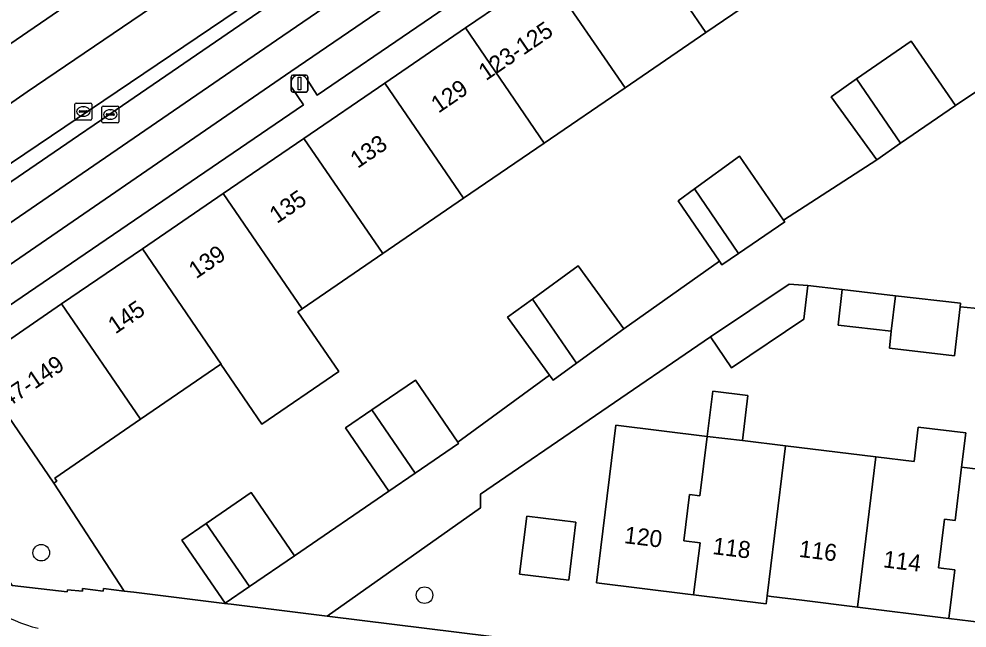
# Model space of a CAD drawing. Extents: x 158086 to 159499, y 382904 to 383981.
# Drawn here: x 158153 to 158208.9, y 383296.4 to 383332.3 of the extents above; entities that cross this region are included whole.
import ezdxf

# ---------------------------------------------------------------- set-up
doc = ezdxf.new("R2010")
doc.units = 0
for name, color, linetype in [('IMGEO_Berm_groen', 7, 'Continuous'), ('IMGEO_Boom', 7, 'Continuous'), ('IMGEO_Erf', 7, 'Continuous'), ('IMGEO_Fietspad_gesloten', 7, 'Continuous'), ('IMGEO_Groenvoorziening', 7, 'Continuous'), ('IMGEO_Haag', 7, 'Continuous'), ('IMGEO_Kolk', 7, 'Continuous'), ('IMGEO_Lichtmast', 7, 'Continuous'), ('IMGEO_Pand', 7, 'Continuous'), ('IMGEO_Pand_nummerreeks', 7, 'Continuous'), ('IMGEO_Parkeervlak_open', 7, 'Continuous'), ('IMGEO_Rijbaan_lokaal_open', 7, 'Continuous'), ('IMGEO_Rijbaan_regionaal_gesloten', 7, 'Continuous'), ('IMGEO_Voetpad_open', 7, 'Continuous')]:
    doc.layers.add(name, color=color, linetype=linetype)

msp = doc.modelspace()

# ---------------------------------------------------------------- linework, layer by layer
at = {"layer": 'IMGEO_Berm_groen'}
for points in [[(158226.339, 383381.483), (158291.923, 383426.355), (158293.27, 383427.277), (158296.765, 383429.673), (158295.539, 383431.28), (158292.413, 383429.156), (158290.775, 383428.034), (158225.683, 383383.423), (158126.488, 383315.5), (158126.593, 383315.309), (158120.71, 383311.282), (158122.274, 383309.273), (158125.748, 383312.11), (158126.526, 383312.744), (158131.316, 383316.373), (158152.807, 383331.103)], [(158155.023, 383304.921), (158150.25, 383311.92), (158145.745, 383308.83), (158147.784, 383305.841), (158152.564, 383298.893), (158155.809, 383298.506), (158155.846, 383298.637), (158156.713, 383298.547), (158156.713, 383298.704), (158157.933, 383298.551), (158157.959, 383298.704), (158159.181, 383298.556)]]:
    msp.add_lwpolyline(points, close=True, dxfattribs=at)
at = {"layer": 'IMGEO_Boom'}
for centre in [(158154.288, 383300.819), (158176.911, 383298.311)]:
    msp.add_circle(centre, 0.489, dxfattribs=at)
at = {"layer": 'IMGEO_Erf'}
for points in [[(158198.288, 383334.797), (158193.518, 383331.533), (158188.748, 383328.269), (158183.978, 383325.005), (158179.212, 383321.743), (158174.447, 383318.482), (158169.681, 383315.221), (158169.429, 383315.049), (158171.849, 383311.513), (158167.311, 383308.406), (158164.891, 383311.942), (158160.15, 383308.698), (158159.207, 383308.053), (158155.081, 383305.228), (158155.205, 383305.046), (158155.023, 383304.921), (158159.181, 383298.556), (158159.76, 383298.486), (158165.111, 383297.823), (158165.135, 383297.84), (158162.583, 383301.568), (158164.019, 383302.551), (158166.679, 383304.371), (158169.231, 383300.642), (158174.806, 383304.458), (158172.254, 383308.187), (158173.808, 383309.25), (158176.37, 383311.003), (158178.87, 383307.352), (158184.284, 383311.3), (158181.804, 383314.718), (158183.285, 383315.793), (158185.987, 383317.753), (158188.679, 383314.042), (158194.314, 383318.033), (158191.875, 383321.597), (158192.838, 383322.295), (158195.508, 383324.233), (158198.093, 383320.455), (158203.605, 383324.014), (158200.912, 383327.725), (158202.397, 383328.796), (158205.637, 383331.027), (158208.245, 383327.218), (158213.164, 383330.52)], [(158209.755, 383315.214), (158208.52, 383315.331), (158208.189, 383312.446), (158204.345, 383312.887), (158204.46, 383313.889), (158201.32, 383314.249), (158201.561, 383316.349), (158199.529, 383316.599), (158199.3, 383314.601), (158195.034, 383311.729), (158193.798, 383313.563), (158180.21, 383304.272), (158180.21, 383303.461), (158171.168, 383297.074), (158186.591, 383295.165), (158240.182, 383288.537)], [(158212.41, 383296.378), (158207.86, 383296.94), (158207.523, 383296.982), (158202.457, 383297.608), (158199.174, 383298.014), (158197.366, 383298.237), (158197.133, 383298.266), (158197.077, 383297.806), (158192.795, 383298.336), (158192.459, 383298.378), (158187.059, 383299.047), (158188.197, 383308.342), (158193.598, 383307.688), (158193.925, 383310.358), (158196.001, 383310.104), (158195.675, 383307.436), (158198.219, 383307.128), (158203.543, 383306.483), (158205.804, 383306.209), (158206.052, 383308.238), (158208.859, 383307.895), (158208.611, 383305.869), (158213.499, 383305.277)]]:
    msp.add_lwpolyline(points, dxfattribs=at)
msp.add_lwpolyline([(158185.426, 383299.203), (158182.523, 383299.558), (158182.942, 383302.981), (158185.845, 383302.626)], close=True, dxfattribs=at)
at = {"layer": 'IMGEO_Fietspad_gesloten'}
for points in [[(158297.888, 383419.791), (158249.821, 383386.895), (158168.177, 383331.08), (158135.484, 383308.657), (158134.382, 383307.926)], [(158135.397, 383306.178), (158136.974, 383307.252), (158143.087, 383311.47), (158147.419, 383314.412), (158148.903, 383315.422), (158169.017, 383329.233), (158213.468, 383359.564), (158215.037, 383360.634), (158222.335, 383365.611), (158224.11, 383366.822), (158241.211, 383378.556), (158242.15, 383379.174), (158250.459, 383384.895), (158251.136, 383385.346), (158251.53, 383385.606), (158287.104, 383409.987)]]:
    msp.add_lwpolyline(points, dxfattribs=at)
at = {"layer": 'IMGEO_Groenvoorziening'}
msp.add_lwpolyline([(158296.668, 383422.637), (158250.34, 383390.703), (158239.558, 383383.344), (158169.725, 383335.466), (158142.338, 383316.977), (158135.713, 383312.45), (158136.281, 383311.619), (158143.906, 383316.851), (158156.489, 383325.454), (158158.334, 383326.705), (158177.739, 383340.005), (158216.514, 383366.493)], dxfattribs=at)
at = {"layer": 'IMGEO_Haag'}
msp.add_lwpolyline([(158296.668, 383422.637), (158250.34, 383390.703), (158239.558, 383383.344), (158169.725, 383335.466), (158142.338, 383316.977), (158135.713, 383312.45), (158136.281, 383311.619), (158143.906, 383316.851), (158156.489, 383325.454), (158158.334, 383326.705), (158177.739, 383340.005), (158216.514, 383366.493)], dxfattribs=at)
at = {"layer": 'IMGEO_Kolk'}
for p, q in [((158156.267, 383326.438), (158156.267, 383327.29)), ((158156.342, 383327.364), (158157.194, 383327.364)), ((158156.755, 383327.144), (158156.78, 383327.144)), ((158157.268, 383327.29), (158157.268, 383326.438)), ((158157.86, 383326.262), (158157.86, 383327.114)), ((158157.935, 383327.188), (158158.787, 383327.188)), ((158158.861, 383327.114), (158158.861, 383326.262)), ((158156.526, 383326.858), (158156.526, 383326.87)), ((158156.964, 383326.821), (158156.566, 383326.821)), ((158156.569, 383326.907), (158156.967, 383326.907)), ((158156.778, 383326.584), (158156.753, 383326.584)), ((158157.01, 383326.87), (158157.01, 383326.858)), ((158158.119, 383326.682), (158158.119, 383326.694)), ((158158.557, 383326.645), (158158.159, 383326.645)), ((158158.162, 383326.731), (158158.56, 383326.731)), ((158158.348, 383326.968), (158158.373, 383326.968)), ((158158.603, 383326.694), (158158.603, 383326.682)), ((158157.194, 383326.364), (158156.342, 383326.364)), ((158158.787, 383326.188), (158157.935, 383326.188)), ((158158.371, 383326.408), (158158.346, 383326.408))]:
    msp.add_line(p, q, dxfattribs=at)
for points in [[(158156.267, 383326.438), (158156.267, 383327.29)], [(158156.342, 383327.364), (158157.194, 383327.364)], [(158157.268, 383327.29), (158157.268, 383326.438)], [(158157.86, 383326.262), (158157.86, 383327.114)], [(158157.935, 383327.188), (158158.787, 383327.188)], [(158158.861, 383327.114), (158158.861, 383326.262)], [(158157.194, 383326.364), (158156.342, 383326.364)], [(158158.787, 383326.188), (158157.935, 383326.188)]]:
    msp.add_lwpolyline(points, dxfattribs=at)
for centre, radius, start, end in [((158156.344, 383327.288), 0.0765, 91.552, 178.448), ((158156.344, 383327.288), 0.0765, 91.552, 178.448), ((158157.192, 383327.288), 0.0765, 1.552, 88.448), ((158157.192, 383327.288), 0.0765, 1.552, 88.448), ((158157.937, 383327.112), 0.0765, 91.552, 178.448), ((158157.937, 383327.112), 0.0765, 91.552, 178.448), ((158158.785, 383327.112), 0.0765, 1.552, 88.448), ((158158.785, 383327.112), 0.0765, 1.552, 88.448), ((158156.566, 383326.867), 0.0403, 85.8775, 175.7526), ((158156.563, 383326.857), 0.0366, 178.938, 274.7102), ((158156.967, 383326.864), 0.043, 264.8664, 352.4533), ((158156.971, 383326.869), 0.0386, 1.7309, 96.639), ((158158.159, 383326.691), 0.0403, 85.8775, 175.7526), ((158158.156, 383326.681), 0.0366, 178.938, 274.7102), ((158158.56, 383326.688), 0.043, 264.8664, 352.4533), ((158158.564, 383326.693), 0.0386, 1.7309, 96.639), ((158156.344, 383326.44), 0.0765, 181.552, 268.448), ((158156.344, 383326.44), 0.0765, 181.552, 268.448), ((158157.192, 383326.44), 0.0765, 271.552, 358.448), ((158157.192, 383326.44), 0.0765, 271.552, 358.448), ((158157.937, 383326.264), 0.0765, 181.552, 268.448), ((158157.937, 383326.264), 0.0765, 181.552, 268.448), ((158158.785, 383326.264), 0.0765, 271.552, 358.448), ((158158.785, 383326.264), 0.0765, 271.552, 358.448)]:
    msp.add_arc(centre, radius, start, end, dxfattribs=at)
for centre, major_axis, ratio, start_param, end_param in [((158156.754, 383326.864), (-0.387, 0.002), 0.722429, 4.712389, 7.853982), ((158156.779, 383326.864), (-0.39, 0.002), 0.717154, 1.570796, 4.712389), ((158158.347, 383326.688), (-0.387, 0.002), 0.722429, 4.712389, 7.853982), ((158158.372, 383326.688), (-0.39, 0.002), 0.717154, 1.570796, 4.712389)]:
    msp.add_ellipse(centre, major_axis=major_axis, ratio=ratio, start_param=start_param, end_param=end_param, dxfattribs=at)
at = {"layer": 'IMGEO_Lichtmast'}
for p, q in [((158169.03, 383328.112), (158169.03, 383328.912)), ((158169.03, 383328.912), (158169.03, 383328.112)), ((158169.13, 383329.012), (158169.92, 383329.012)), ((158169.92, 383329.012), (158169.13, 383329.012)), ((158170.02, 383328.912), (158170.02, 383328.112)), ((158170.02, 383328.112), (158170.02, 383328.912)), ((158169.92, 383328.012), (158169.13, 383328.012)), ((158169.13, 383328.012), (158169.92, 383328.012))]:
    msp.add_line(p, q, dxfattribs=at)
msp.add_lwpolyline([(158169.45, 383328.887), (158169.6, 383328.887), (158169.6, 383328.137), (158169.45, 383328.137), (158169.45, 383328.887)], dxfattribs=at)
for centre, start, end in [((158169.13, 383328.912), 90, 180), ((158169.13, 383328.912), 90, 180), ((158169.92, 383328.912), 0, 90), ((158169.92, 383328.912), 360, 90), ((158169.13, 383328.112), 180, 270), ((158169.13, 383328.112), 180, 270), ((158169.92, 383328.112), 270, 0), ((158169.92, 383328.112), 270, 0)]:
    msp.add_arc(centre, 0.1, start, end, dxfattribs=at)
at = {"layer": 'IMGEO_Pand'}
for points in [[(158198.288, 383334.797), (158193.64, 383341.586), (158188.869, 383338.324), (158193.518, 383331.533)], [(158184.097, 383335.061), (158188.748, 383328.269), (158193.518, 383331.533), (158188.869, 383338.324)], [(158184.097, 383335.061), (158179.326, 383331.799), (158183.978, 383325.005), (158188.748, 383328.269)], [(158174.559, 383328.54), (158179.212, 383321.743), (158183.978, 383325.005), (158179.326, 383331.799)], [(158205.637, 383331.027), (158202.397, 383328.796), (158204.998, 383324.996), (158208.245, 383327.218)], [(158202.397, 383328.796), (158200.912, 383327.725), (158203.605, 383324.014), (158204.998, 383324.996)], [(158174.559, 383328.54), (158169.792, 383325.281), (158174.447, 383318.482), (158179.212, 383321.743)], [(158174.447, 383318.482), (158169.792, 383325.281), (158165.024, 383322.021), (158169.681, 383315.221)], [(158192.838, 383322.295), (158195.448, 383318.484), (158198.168, 383320.345), (158198.093, 383320.455), (158195.508, 383324.233)], [(158165.024, 383322.021), (158160.257, 383318.762), (158164.915, 383311.959), (158164.891, 383311.942), (158167.311, 383308.406), (158171.849, 383311.513), (158169.429, 383315.049), (158169.681, 383315.221)], [(158192.838, 383322.295), (158191.875, 383321.597), (158194.314, 383318.033), (158194.465, 383317.812), (158195.448, 383318.484)], [(158160.257, 383318.762), (158155.491, 383315.503), (158160.15, 383308.698), (158164.891, 383311.942), (158164.915, 383311.959)], [(158183.285, 383315.793), (158185.876, 383312.008), (158188.679, 383314.042), (158185.987, 383317.753)], [(158199.529, 383316.599), (158198.428, 383316.681), (158193.798, 383313.563), (158195.034, 383311.729), (158199.3, 383314.601)], [(158204.701, 383315.989), (158201.561, 383316.349), (158201.32, 383314.249), (158204.46, 383313.889)], [(158208.52, 383315.331), (158208.545, 383315.548), (158204.701, 383315.989), (158204.46, 383313.889), (158204.345, 383312.887), (158208.189, 383312.446)], [(158155.491, 383315.503), (158150.25, 383311.92), (158155.023, 383304.921), (158155.205, 383305.046), (158155.081, 383305.228), (158159.207, 383308.053), (158160.15, 383308.698)], [(158183.285, 383315.793), (158181.804, 383314.718), (158184.284, 383311.3), (158184.497, 383311.007), (158185.876, 383312.008)], [(158173.808, 383309.25), (158176.359, 383305.521), (158178.922, 383307.275), (158178.87, 383307.352), (158176.37, 383311.003)], [(158193.598, 383307.688), (158195.675, 383307.436), (158196.001, 383310.104), (158193.925, 383310.358)], [(158174.806, 383304.458), (158176.359, 383305.521), (158173.808, 383309.25), (158172.254, 383308.187)], [(158192.551, 383304.247), (158193.168, 383304.172), (158193.598, 383307.688), (158188.197, 383308.342), (158187.059, 383299.047), (158192.459, 383298.378), (158192.795, 383298.336), (158193.17, 383301.4), (158192.216, 383301.516)], [(158207.609, 383302.797), (158208.226, 383302.722), (158208.611, 383305.869), (158208.859, 383307.895), (158206.052, 383308.238), (158205.804, 383306.209), (158203.543, 383306.483), (158202.457, 383297.608), (158207.523, 383296.982), (158207.86, 383296.94), (158208.21, 383299.801), (158207.256, 383299.917)], [(158198.219, 383307.128), (158195.675, 383307.436), (158193.598, 383307.688), (158193.168, 383304.172), (158192.551, 383304.247), (158192.216, 383301.516), (158193.17, 383301.4), (158192.795, 383298.336), (158197.077, 383297.806), (158197.133, 383298.266)], [(158203.543, 383306.483), (158198.219, 383307.128), (158197.133, 383298.266), (158197.366, 383298.237), (158199.174, 383298.014), (158202.457, 383297.608)], [(158213.499, 383305.277), (158208.611, 383305.869), (158208.226, 383302.722), (158207.609, 383302.797), (158207.256, 383299.917), (158208.21, 383299.801), (158207.86, 383296.94), (158212.41, 383296.378)], [(158164.019, 383302.551), (158166.571, 383298.823), (158169.231, 383300.642), (158166.679, 383304.371)], [(158165.135, 383297.84), (158166.571, 383298.823), (158164.019, 383302.551), (158162.583, 383301.568)], [(158182.523, 383299.558), (158185.426, 383299.203), (158185.845, 383302.626), (158182.942, 383302.981)]]:
    msp.add_lwpolyline(points, close=True, dxfattribs=at)
at = {"layer": 'IMGEO_Parkeervlak_open'}
for points in [[(158213.468, 383359.564), (158169.017, 383329.233), (158148.903, 383315.422)], [(158169.94, 383328.812), (158170.579, 383327.839), (158194.098, 383343.91), (158193.456, 383344.892)], [(158150.557, 383315.143), (158151.033, 383314.482), (158169.759, 383327.265), (158169.092, 383328.236)]]:
    msp.add_lwpolyline(points, dxfattribs=at)
for centre, radius, start, end in [((158169.523, 383328.514), 0.513, 35.5668, 212.8054), ((158155.633, 383303.379), 7.177, 211.9681, 257.7181), ((158155.556, 383303.281), 8.86, 212.4449, 262.0642)]:
    msp.add_arc(centre, radius, start, end, dxfattribs=at)
at = {"layer": 'IMGEO_Rijbaan_lokaal_open'}
for points in [[(158135.494, 383309.526), (158135.588, 383309.03), (158135.484, 383308.657), (158168.177, 383331.08), (158249.821, 383386.895), (158297.888, 383419.791), (158299.772, 383421.047), (158299.394, 383421.023), (158298.978, 383421.305)], [(158296.713, 383421.366), (158288.26, 383415.605), (158270.547, 383403.457), (158248.501, 383388.378), (158235.922, 383379.756), (158216.514, 383366.493), (158177.739, 383340.005), (158158.334, 383326.705), (158156.489, 383325.454), (158143.906, 383316.851), (158136.281, 383311.619)]]:
    msp.add_lwpolyline(points, dxfattribs=at)
msp.add_arc((158155.556, 383303.281), 8.86, 212.4449, 262.0642, dxfattribs=at)
at = {"layer": 'IMGEO_Rijbaan_regionaal_gesloten'}
for points in [[(158291.923, 383426.355), (158226.339, 383381.483), (158152.807, 383331.103), (158131.316, 383316.373), (158126.526, 383312.744), (158125.748, 383312.11), (158122.274, 383309.273), (158117.034, 383305.405), (158108.377, 383299.51), (158110.059, 383297.015), (158120.725, 383304.43), (158130.088, 383311.713), (158140.153, 383318.963), (158150.139, 383325.717), (158153.45, 383328.028), (158163.611, 383334.93), (158173.4, 383341.65), (158180.047, 383346.206), (158193.317, 383355.261), (158200.003, 383359.875), (158206.611, 383364.391), (158296.442, 383425.805)], [(158296.442, 383425.805), (158206.611, 383364.391), (158200.003, 383359.875), (158193.317, 383355.261), (158180.047, 383346.206), (158173.4, 383341.65), (158163.611, 383334.93), (158153.45, 383328.028), (158150.139, 383325.717), (158140.153, 383318.963), (158130.088, 383311.713), (158120.725, 383304.43), (158110.059, 383297.015), (158111.752, 383294.502), (158116.714, 383297.886), (158119.385, 383299.725), (158121.038, 383300.856), (158122.649, 383302.057), (158124.994, 383303.909), (158127.323, 383305.803), (158128.269, 383306.604)], [(158135.533, 383312.327), (158135.713, 383312.45), (158142.338, 383316.977), (158169.725, 383335.466), (158239.558, 383383.344), (158250.34, 383390.703), (158296.668, 383422.637)]]:
    msp.add_lwpolyline(points, dxfattribs=at)
at = {"layer": 'IMGEO_Voetpad_open'}
for points in [[(158150.25, 383311.92), (158155.491, 383315.503), (158160.257, 383318.762), (158165.024, 383322.021), (158169.792, 383325.281), (158174.559, 383328.54), (158179.326, 383331.799), (158184.097, 383335.061), (158188.869, 383338.324), (158193.64, 383341.586), (158198.411, 383344.848), (158203.182, 383348.11), (158207.953, 383351.372), (158212.725, 383354.634), (158217.541, 383357.927), (158220.677, 383360.064), (158222.111, 383361.041), (158223.951, 383362.295), (158228.836, 383365.646), (158233.612, 383368.922)], [(158193.456, 383344.892), (158194.098, 383343.91), (158170.579, 383327.839), (158169.94, 383328.812)], [(158213.164, 383330.52), (158208.245, 383327.218), (158204.998, 383324.996), (158203.605, 383324.014), (158198.093, 383320.455), (158198.168, 383320.345), (158195.448, 383318.484), (158194.465, 383317.812), (158194.314, 383318.033), (158188.679, 383314.042), (158185.876, 383312.008), (158184.497, 383311.007), (158184.284, 383311.3), (158178.87, 383307.352), (158178.922, 383307.275), (158176.359, 383305.521), (158174.806, 383304.458), (158169.231, 383300.642), (158166.571, 383298.823), (158165.135, 383297.84), (158165.111, 383297.823), (158165.494, 383297.776), (158171.168, 383297.074), (158180.21, 383303.461), (158180.21, 383304.272), (158193.798, 383313.563), (158198.428, 383316.681), (158199.529, 383316.599), (158201.561, 383316.349), (158204.701, 383315.989), (158208.545, 383315.548), (158208.52, 383315.331), (158209.755, 383315.214)], [(158169.092, 383328.236), (158169.759, 383327.265), (158151.033, 383314.482), (158150.557, 383315.143)], [(158186.591, 383295.165), (158171.168, 383297.074), (158165.494, 383297.776), (158165.111, 383297.823), (158159.76, 383298.486), (158159.181, 383298.556), (158157.959, 383298.704), (158157.933, 383298.551), (158156.713, 383298.704), (158156.713, 383298.547), (158155.846, 383298.637), (158155.809, 383298.506), (158152.564, 383298.893), (158147.784, 383305.841), (158145.745, 383308.83), (158143.174, 383307.068)]]:
    msp.add_lwpolyline(points, dxfattribs=at)
for centre, radius, start, end in [((158169.523, 383328.514), 0.513, 35.5668, 212.8054), ((158155.633, 383303.379), 7.177, 211.9681, 257.7181)]:
    msp.add_arc(centre, radius, start, end, dxfattribs=at)

# ---------------------------------------------------------------- texts
at = {"layer": 'IMGEO_Pand_nummerreeks'}
for s, rotation, p in [('123-125', 34.361, (158180.536, 383328.653)), ('129', 34.3605, (158177.731, 383326.736)), ('133', 34.3605, (158172.964, 383323.476)), ('135', 34.3605, (158168.197, 383320.217)), ('139', 34.3603, (158163.429, 383316.958)), ('145', 34.3603, (158158.663, 383313.698)), ('147-149', 34.3584, (158151.692, 383308.933)), ('120', 352.9412, (158188.658, 383301.389)), ('118', 352.9412, (158193.876, 383300.743)), ('116', 352.9583, (158198.972, 383300.577)), ('114', 352.9583, (158203.938, 383299.964))]:
    msp.add_text(s, height=1, rotation=rotation, dxfattribs=at).set_placement(p)

doc.saveas('drawing.dxf')
